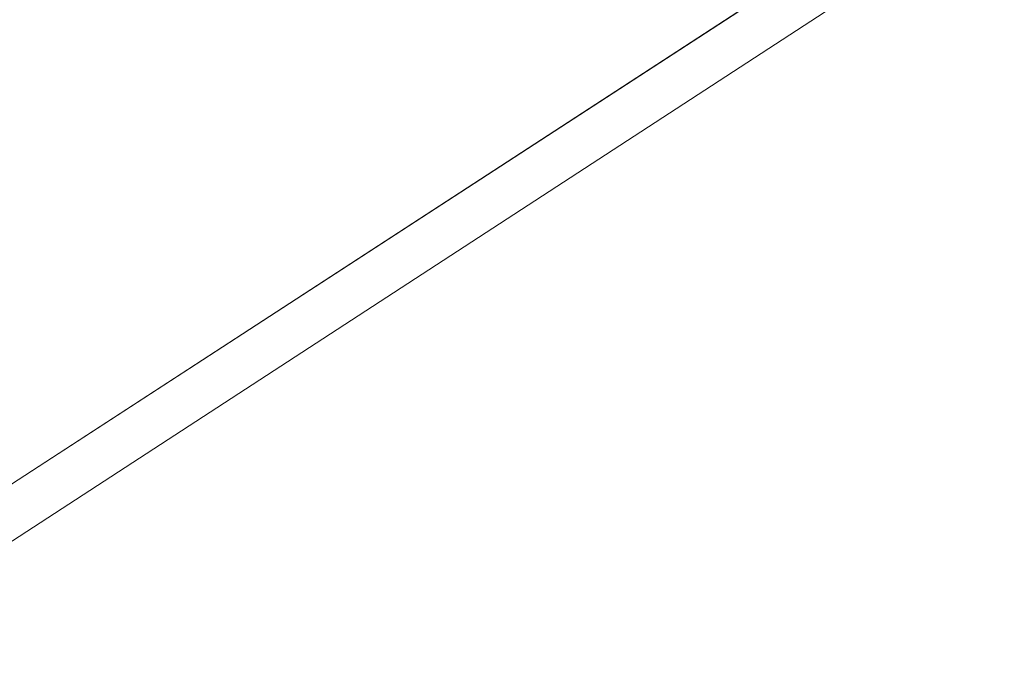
# Model space of a CAD drawing. Header units: metres. Extents: x 163628 to 167855, y 402678 to 405435.
# Tile 517 of 656: x 167396.693 to 167397.13, y 404865.121 to 404865.404. Entities that reach past the tile are written whole.
import ezdxf

# ---------------------------------------------------------------- set-up
doc = ezdxf.new("R2010")
doc.units = ezdxf.units.M
doc.linetypes.add('X-CA190022.004-UO-DWM_Snelfietsroute$0$VH-OPSLUITBAND_80X200', pattern=[14, 8, -2, 2, -2])
for name, color, linetype, lineweight in [('X-CA190022.004-UO-BGT_Ondergrond$0$GE_201_SHDHek_Lijn_GEM', 253, 'X-CA190022.004-UO-BGT_Ondergrond$0$Hekwerk', 9), ('X-CA190022.004-UO-BGT_Ondergrond$0$GE_401_OTDErf_Vlak_GEM', 253, 'Continuous', 9), ('X-CA190022.004-UO-BGT_Ondergrond$0$GE_479_BTDGroenvoorziening_grasenkruida_GEM', 253, 'Continuous', 9), ('X-CA190022.004-UO-DWM_Snelfietsroute$0$N-WE-VH-KANTOPSLUITING_ACHTERKANTBAND-G', 125, 'Continuous', 25), ('X-CA190022.004-UO-DWM_Snelfietsroute$0$N-WE-VH-KANTOPSLUITING_OPSLUITBAND_80X200-G', 125, 'X-CA190022.004-UO-DWM_Snelfietsroute$0$VH-OPSLUITBAND_80X200', 25), ('X-CA190022.004-UO-KAD_Percelen$0$B-WE-KG-GRENS_PERCEEL-GV', 150, 'Continuous', 9)]:
    doc.layers.add(name, color=color, linetype=linetype, lineweight=lineweight)
doc.linetypes.add('X-CA190022.004-UO-BGT_Ondergrond$0$Hekwerk', pattern='A,5,-1.5,[2,dgnlstyle-Veghel.shx,S=0.007937,R=0,X=0,Y=0],-1.5', length=8)

msp = doc.modelspace()

# ---------------------------------------------------------------- linework, layer by layer
at = {"layer": 'X-CA190022.004-UO-BGT_Ondergrond$0$GE_201_SHDHek_Lijn_GEM'}
msp.add_line((167404.185, 404870.05), (167386.457, 404858.513), dxfattribs=at)
at = {"layer": 'X-CA190022.004-UO-BGT_Ondergrond$0$GE_401_OTDErf_Vlak_GEM', "flags": 128}
msp.add_lwpolyline([(167400.133, 404929.779), (167399.078, 404915.725), (167398.959, 404906.913), (167399.061, 404897.697), (167398.739, 404883.182), (167399.417, 404876.868), (167400.885, 404874.795), (167402.566, 404873.189), (167404.019, 404872.416), (167404.185, 404870.05), (167386.457, 404858.513), (167385.635, 404857.979), (167382.913, 404856.207), (167381.541, 404855.42), (167380.788, 404854.987), (167368.252, 404847.792)], dxfattribs=at)
at = {"layer": 'X-CA190022.004-UO-BGT_Ondergrond$0$GE_479_BTDGroenvoorziening_grasenkruida_GEM', "flags": 128}
msp.add_lwpolyline([(167398.04, 404863.177), (167388.203, 404857.52), (167387.316, 404857.01), (167386.457, 404858.513), (167404.185, 404870.05), (167404.019, 404872.416), (167404.15, 404872.347), (167405.442, 404871.835), (167408.223, 404871.146), (167411.392, 404872.393), (167413.819, 404874.138), (167415.221, 404876.379), (167415.156, 404880.274), (167414.836, 404885.141), (167414.618, 404889.075), (167414.781, 404894.281), (167415.895, 404899.11), (167418.121, 404903.623), (167421.793, 404909.346), (167425.691, 404914.648), (167430.241, 404920.627), (167433.288, 404926.385), (167435.746, 404932.159)], dxfattribs=at)
at = {"layer": 'X-CA190022.004-UO-DWM_Snelfietsroute$0$N-WE-VH-KANTOPSLUITING_ACHTERKANTBAND-G', "ltscale": 0.2, "flags": 128}
msp.add_lwpolyline([(167393.93447, 404861.53438, 0.023806), (167401.63888, 404866.51056, 0.023806)], format="xyb", dxfattribs=at)
at = {"layer": 'X-CA190022.004-UO-DWM_Snelfietsroute$0$N-WE-VH-KANTOPSLUITING_OPSLUITBAND_80X200-G', "ltscale": 0.2, "flags": 128}
msp.add_lwpolyline([(167393.97463, 404861.46519, 0.023806), (167401.68543, 404866.44551, 0.023806)], format="xyb", dxfattribs=at)
at = {"layer": 'X-CA190022.004-UO-KAD_Percelen$0$B-WE-KG-GRENS_PERCEEL-GV', "flags": 128}
msp.add_lwpolyline([(167404.164, 404870.058), (167402.938, 404884.378), (167402.376, 404891.512), (167401.896, 404898.663), (167369.951, 404883.844), (167373.073, 404877.13), (167382.833, 404856.187)], close=True, dxfattribs=at)
msp.add_lwpolyline([(167351.109, 404832.026), (167388.083, 404853.445), (167404.654, 404864.349), (167413.139, 404869.932), (167419.395, 404873.889), (167419.331, 404879.921), (167404.164, 404870.058), (167382.833, 404856.187), (167374.007, 404851.05), (167366.213, 404846.514)], dxfattribs=at)

doc.saveas('drawing.dxf')
